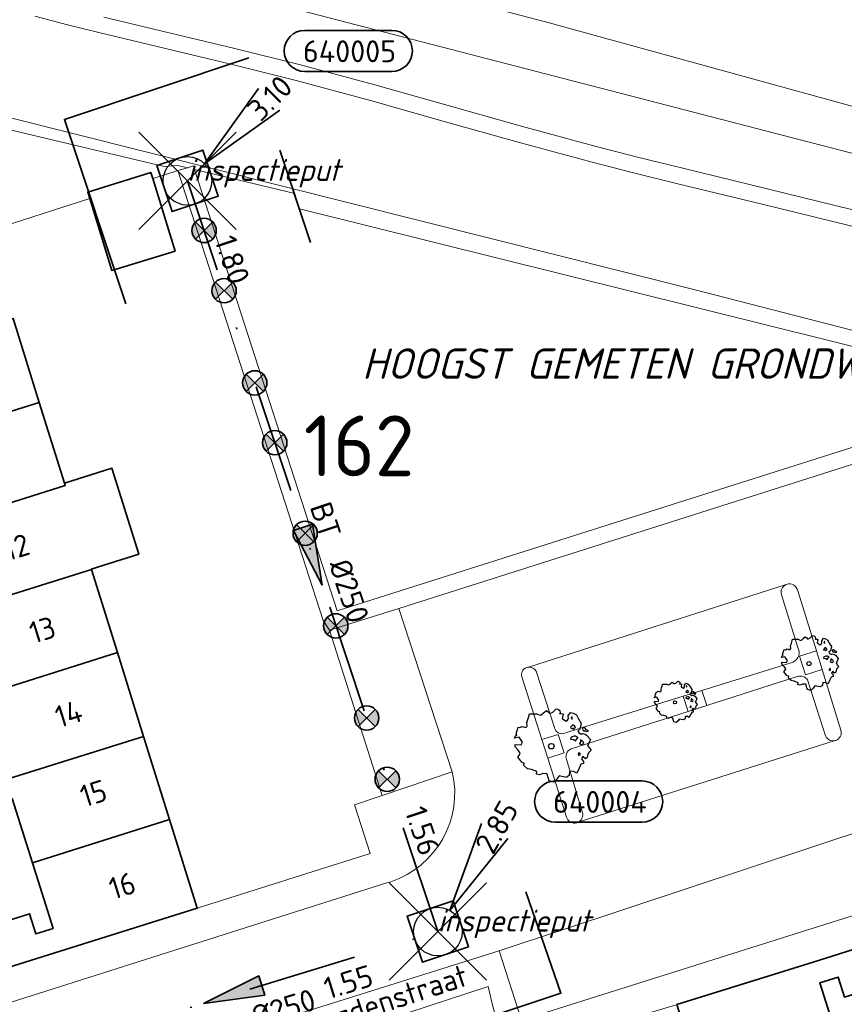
# Model space of a CAD drawing. Header units: metres. Extents: x 152391 to 157968, y 462336 to 467280.
# Tile 653 of 656: x 156724 to 156775, y 464810 to 464871. Entities that reach past the tile are written whole.
import ezdxf
from ezdxf.enums import TextEntityAlignment as Align

# ---------------------------------------------------------------- set-up
doc = ezdxf.new("R2010")
doc.units = ezdxf.units.M
doc.header["$LTSCALE"] = 0.75
doc.header["$PDMODE"] = 3
doc.header["$PDSIZE"] = 3
doc.linetypes.add('RI-VWA_BETON', pattern=[19, 9, -5, 0, -5])
doc.layers.get('0').update_dxf_attribs({"lineweight": 25})
doc.layers.get('defpoints').update_dxf_attribs({"lineweight": 25})
for name, color, linetype, lineweight in [('B-GV-GR-BOOM-S', 252, 'Continuous', 25), ('B-WE-GR-BEPLANTING_CULTUUR_BOSPLANTSOEN-GV', 251, 'Continuous', 18), ('B-WE-GR-BOS_LOOF-GV', 251, 'Continuous', 13), ('B-WE-GR-GROENVOORZIENING-GV', 251, 'Continuous', 18), ('B-WE-GR-HAAG-GV', 251, 'Continuous', 13), ('B-WE-GR-STRUIK-GV', 251, 'Continuous', 13), ('B-WE-OG-BEBOUWING-GV', 6, 'Continuous', 35), ('B-WE-OG-BEBOUWING-T18', 1, 'Continuous', 18), ('B-WE-OG-TOPOGRAFIE-T18', 1, 'Continuous', 18), ('B-WE-OG-WATER_SLOOT-GV', 251, 'Continuous', 18), ('B-WE-VH-VERHARDING_BETONSTRAATSTEEN-GV', 251, 'Continuous', 18), ('B-WE-VH-VERHARDING_TEGEL-GV', 251, 'Continuous', 18), ('N-OI-RI-T50', 130, 'Continuous', 50), ('N-OI-RI-VWA_PUTNUMMER-S @ 0.75', 36, 'Continuous', 35), ('N-OI-RI-VWA_RIOOLPUT_INSPECTIEPUT-S', 36, 'Continuous', 35), ('N-OI-RI-VWA_STROOMRICHTING-S @ 0.75', 36, 'Continuous', 35), ('N-OI-RI-VWA_TRANSPORTLEIDING_BETON_250-G', 36, 'RI-VWA_BETON', 35), ('N-OI-WH-T25', 2, 'Continuous', 25), ('N-RO-KG-GRENS_WERK-G', 7, 'XX-WERKGRENS', 35)]:
    doc.layers.add(name, color=color, linetype=linetype, lineweight=lineweight)
doc.layers.add('inspectieput', color=7, linetype='Continuous', plot=False)
doc.layers.add('N-OI-RI-VRIJVERVAL_HULPSTUK-S', color=210, linetype='Continuous', lineweight=35, plot=False)
doc.styles.add('NLCS-ISO', font='isocpeur.ttf')
doc.styles.add('NLCS-ISO-M500-T18_CURSIEF', font='NLCS-ISO.ttf', dxfattribs={"oblique": 15, "height": 0.9})
doc.styles.add('NLCS-ISO-M750-T18', font='NLCS-ISO.ttf', dxfattribs={"height": 1.35})
doc.styles.add('NLCS-ISO-M750-T18_CURSIEF', font='NLCS-ISO.ttf', dxfattribs={"oblique": 15, "height": 1.35})
doc.styles.add('NLCS-ISO-M750-T50', font='NLCS-ISO.ttf', dxfattribs={"height": 3.75})
doc.linetypes.add('XX-WERKGRENS', pattern='A,0,[137,NLCS.SHX,S=0.1,R=0,X=-1.1,Y=-1.35],-6', length=6)

# ---------------------------------------------------------------- blocks, each defined once
blk = doc.blocks.new('*U48')
at = {"ltscale": 0.1}
blk.add_hatch(color=256, dxfattribs=at).paths.add_polyline_path([(2.5, 0), (-2.5, -0.833), (-2.5, 0.833)])
at = {"ltscale": 0.1, "flags": 128}
blk.add_lwpolyline([(2.5, 0), (-2.5, -0.833), (-2.5, 0.833)], close=True, dxfattribs=at)
at = {"ltscale": 0.1, "style": 'NLCS-ISO'}
for tag, p in [('MAT', (-1, 0.5)), ('BOBL', (-23.221, 0))]:
    blk.add_attdef(tag, text='', height=1.8, dxfattribs=at).set_placement(p, align=Align.BOTTOM_RIGHT)
for tag, p in [('DIA', (1, 0.5)), ('BOBR', (22.275, -0.007))]:
    blk.add_attdef(tag, text='', height=1.8, dxfattribs=at).set_placement(p, align=Align.BOTTOM_LEFT)
at = {"layer": 'defpoints', "ltscale": 0.1, "style": 'NLCS-ISO', "flags": 1}
blk.add_attdef('JVA', text='', height=1.8, dxfattribs=at).set_placement((0, -1), align=Align.TOP_CENTER)
blk = doc.blocks.new('*U50')
at = {"ltscale": 0.1}
blk.add_hatch(color=256, dxfattribs=at).paths.add_polyline_path([(-2.5, 0), (2.5, -0.833), (2.5, 0.833)])
at = {"ltscale": 0.1, "flags": 128}
blk.add_lwpolyline([(-2.5, 0), (2.5, -0.833), (2.5, 0.833)], close=True, dxfattribs=at)
at = {"ltscale": 0.1, "style": 'NLCS-ISO'}
for tag, p in [('BOBL', (-8.321, -3.24)), ('MAT', (-1, -3.74))]:
    blk.add_attdef(tag, text='', height=1.8, dxfattribs=at).set_placement(p, align=Align.BOTTOM_RIGHT)
for tag, p in [('DIA', (1, -3.74)), ('BOBR', (7.375, -3.243))]:
    blk.add_attdef(tag, text='', height=1.8, dxfattribs=at).set_placement(p, align=Align.BOTTOM_LEFT)
at = {"layer": 'defpoints', "ltscale": 0.1, "style": 'NLCS-ISO', "flags": 1}
blk.add_attdef('JVA', text='', height=1.8, dxfattribs=at).set_placement((0, -1), align=Align.TOP_CENTER)
blk = doc.blocks.new('B-SRI-PUT_VWA-SO')
at = {"flags": 128}
blk.add_lwpolyline([(-2, 2), (2, 2), (2, -2), (-2, -2)], close=True, dxfattribs=at)
at = {"lineweight": -3, "flags": 128}
blk.add_lwpolyline([(2, -2), (2, 2), (-2, 2), (-2, -2)], close=True, dxfattribs=at)
at = {"lineweight": -3}
blk.add_circle((0, 0), 2, dxfattribs=at)
blk = doc.blocks.new('*U178')
for q in [(5.834, 7.601), (7.601, 5.834)]:
    blk.add_line((1.414, 1.414), q)
blk.add_lwpolyline([(16.81, 12.391), (9.652, 12.391, 1), (9.652, 9.007), (16.81, 9.007, 1)], format="xyb", close=True)
at = {"ltscale": 0.1, "style": 'NLCS-ISO'}
blk.add_attdef('PUTHGT', text='', height=1.8, rotation=45, dxfattribs=at).set_placement((5.388, 5.428), align=Align.MIDDLE_LEFT)
blk.add_attdef('PUTNR', text='', height=1.8, dxfattribs=at).set_placement((13.333, 10.667), align=Align.MIDDLE_CENTER)
blk = doc.blocks.new('*U278')
for q in [(3.595, 8.882), (5.77, 7.65)]:
    blk.add_line((0.986, 1.74), q)
blk.add_lwpolyline([(16.81, 12.391), (9.652, 12.391, 1), (9.652, 9.007), (16.81, 9.007, 1)], format="xyb", close=True)
at = {"ltscale": 0.1, "style": 'NLCS-ISO'}
blk.add_attdef('PUTHGT', text='', height=1.8, rotation=60.47003, dxfattribs=at).set_placement((3.745, 6.668), align=Align.MIDDLE_LEFT)
blk.add_attdef('PUTNR', text='', height=1.8, dxfattribs=at).set_placement((13.333, 10.667), align=Align.MIDDLE_CENTER)
blk = doc.blocks.new('SRI-HULP')
h = blk.add_hatch(color=256)
h.dxf.hatch_style = 1
h.paths.add_polyline_path([(-0.707, 0.707, 0.198912), (-1, 0, 0.198912), (-0.707, -0.707), (0, 0)])
h = blk.add_hatch(color=256)
h.dxf.hatch_style = 1
h.paths.add_polyline_path([(1, 0, 0.198912), (0.707, 0.707), (0, 0), (0.707, -0.707, 0.198912)])
for p, q in [((-0.707, 0.707), (0.707, -0.707)), ((-0.707, -0.707), (0.707, 0.707))]:
    blk.add_line(p, q)
blk.add_circle((0, 0), 1)
blk = doc.blocks.new('ACMAP_ANN_TEMPLATE_type knoop')
at = {"layer": 'defpoints', "style": 'NLCS-ISO-M750-T18_CURSIEF', "oblique": 15}
blk.add_attdef('type_knoop', (0, 0), '', height=1.35, dxfattribs=at)
blk = doc.blocks.new('SGR-BOOM_21_30')
at = {"linetype": 'Continuous'}
for p, q in [((-1.109, 1.187), (-1.051, 1.335)), ((-1.051, 1.335), (-1.016, 1.499)), ((-1.016, 1.499), (-0.668, 1.499)), ((-0.668, 1.499), (-0.516, 1.433)), ((-0.516, 1.433), (-0.47, 1.45)), ((-0.47, 1.45), (-0.365, 1.548)), ((-0.365, 1.548), (-0.226, 1.647)), ((-0.226, 1.647), (-0.133, 1.581)), ((-0.133, 1.581), (-0.063, 1.515)), ((-0.063, 1.515), (0.065, 1.581)), ((0.065, 1.581), (0.205, 1.712)), ((0.205, 1.712), (0.263, 1.729)), ((0.263, 1.729), (0.333, 1.696)), ((0.333, 1.696), (0.391, 1.647)), ((0.402, 1.532), (0.379, 1.499)), ((0.379, 1.499), (0.53, 1.515)), ((0.391, 1.647), (0.402, 1.532)), ((0.542, 1.483), (0.507, 1.285)), ((0.507, 1.285), (0.565, 1.236)), ((0.53, 1.515), (0.542, 1.483)), ((0.565, 1.236), (0.693, 1.154)), ((0.751, 1.203), (0.798, 1.285)), ((0.786, 1.4), (0.891, 1.565)), ((0.798, 1.285), (0.786, 1.4)), ((0.891, 1.565), (1.019, 1.532)), ((0.972, 1.368), (0.926, 1.335)), ((0.926, 1.335), (0.949, 1.253)), ((0.949, 1.253), (0.961, 1.236)), ((0.961, 1.269), (0.972, 1.368)), ((1.019, 1.532), (1.158, 1.45)), ((1.158, 1.45), (1.251, 1.269)), ((1.251, 1.269), (1.379, 1.055)), ((-1.633, 0.579), (-1.528, 0.875)), ((-1.528, 0.875), (-1.458, 0.858)), ((-1.458, 0.858), (-1.342, 0.908)), ((-1.342, 0.908), (-1.179, 0.858)), ((-1.179, 0.858), (-1.121, 0.924)), ((-1.133, 1.088), (-1.109, 1.187)), ((-1.121, 0.924), (-1.133, 1.088)), ((0.693, 1.154), (0.751, 1.203)), ((0.937, 0.908), (0.891, 0.875)), ((0.891, 0.875), (0.926, 0.825)), ((0.926, 0.825), (0.984, 0.842)), ((0.972, 0.973), (0.937, 0.908)), ((1.03, 0.973), (0.972, 0.973)), ((0.984, 0.842), (1.03, 0.776)), ((1.077, 0.94), (1.03, 0.973)), ((1.03, 0.776), (1.077, 0.842)), ((1.124, 0.875), (1.077, 0.94)), ((1.077, 0.842), (1.124, 0.875)), ((1.321, 0.793), (1.228, 0.694)), ((1.228, 0.694), (1.275, 0.628)), ((1.275, 0.628), (1.379, 0.563)), ((1.379, 1.055), (1.321, 0.793)), ((1.472, 0.858), (1.438, 0.809)), ((1.438, 0.809), (1.461, 0.743)), ((1.461, 0.743), (1.531, 0.694)), ((1.542, 0.858), (1.472, 0.858)), ((1.531, 0.727), (1.635, 0.678)), ((1.531, 0.694), (1.542, 0.727)), ((1.624, 0.76), (1.542, 0.858)), ((1.728, 0.71), (1.624, 0.76)), ((1.635, 0.678), (1.728, 0.71)), ((-1.703, 0.365), (-1.656, 0.48)), ((-1.493, 0.415), (-1.703, 0.365)), ((-1.679, -0.029), (-1.668, 0.086)), ((-1.668, 0.086), (-1.389, 0.07)), ((-1.656, 0.48), (-1.598, 0.53)), ((-1.598, 0.53), (-1.633, 0.579)), ((-1.423, 0.333), (-1.493, 0.415)), ((-1.33, 0.185), (-1.423, 0.333)), ((-1.389, 0.07), (-1.33, 0.185)), ((0.926, 0.415), (0.891, 0.333)), ((0.891, 0.333), (1.03, 0.316)), ((1.054, 0.464), (0.926, 0.415)), ((1.03, 0.316), (1.112, 0.251)), ((1.112, 0.464), (1.054, 0.464)), ((1.217, 0.398), (1.112, 0.464)), ((1.112, 0.251), (1.205, 0.365)), ((1.205, 0.365), (1.24, 0.415)), ((1.344, 0.185), (1.31, 0.103)), ((1.434, 0.049), (1.31, 0.103)), ((1.356, 0.3), (1.344, 0.234)), ((1.344, 0.234), (1.344, 0.185)), ((1.426, 0.234), (1.356, 0.3)), ((1.379, 0.563), (1.438, 0.595)), ((1.472, 0.201), (1.426, 0.234)), ((1.434, 0.049), (1.507, 0.136)), ((1.438, 0.595), (1.565, 0.563)), ((1.507, 0.136), (1.472, 0.201)), ((1.565, 0.563), (1.635, 0.513)), ((1.635, 0.513), (1.81, 0.316)), ((1.717, 0.103), (1.67, 0.037)), ((1.67, 0.037), (1.763, -0.094)), ((1.81, 0.316), (1.717, 0.103)), ((-1.54, -0.177), (-1.679, -0.029)), ((-1.551, -0.505), (-1.493, -0.423)), ((-1.354, -0.752), (-1.551, -0.505)), ((-1.435, -0.324), (-1.54, -0.177)), ((-1.493, -0.423), (-1.435, -0.324)), ((1.286, -0.292), (1.24, -0.357)), ((1.24, -0.357), (1.251, -0.423)), ((1.263, -0.423), (1.333, -0.407)), ((1.333, -0.341), (1.286, -0.292)), ((1.333, -0.407), (1.333, -0.341)), ((1.461, -0.472), (1.391, -0.587)), ((1.391, -0.587), (1.426, -0.637)), ((1.577, -0.587), (1.461, -0.472)), ((1.658, -0.522), (1.577, -0.587)), ((1.682, -0.423), (1.658, -0.522)), ((1.717, -0.308), (1.682, -0.423)), ((1.845, -0.177), (1.717, -0.308)), ((1.763, -0.094), (1.845, -0.177)), ((-1.249, -0.784), (-1.354, -0.752)), ((-1.272, -0.899), (-1.249, -0.784)), ((-1.109, -1.047), (-1.272, -0.899)), ((-0.912, -1.08), (-1.109, -1.047)), ((-0.668, -1.179), (-0.912, -1.08)), ((-0.679, -1.294), (-0.668, -1.179)), ((0.844, -1.162), (0.833, -1.359)), ((1.03, -1.179), (0.844, -1.162)), ((1.182, -1.244), (1.03, -1.179)), ((1.286, -1.014), (1.182, -1.244)), ((1.356, -0.883), (1.286, -1.014)), ((1.368, -0.834), (1.356, -0.883)), ((1.484, -0.801), (1.368, -0.834)), ((1.426, -0.637), (1.496, -0.702)), ((1.496, -0.702), (1.484, -0.801)), ((-0.551, -1.326), (-0.679, -1.294)), ((-0.4, -1.261), (-0.551, -1.326)), ((-0.191, -1.277), (-0.4, -1.261)), ((-0.156, -1.425), (-0.191, -1.277)), ((-0.133, -1.491), (-0.156, -1.425)), ((-0.098, -1.606), (-0.133, -1.491)), ((0.112, -1.671), (-0.098, -1.606)), ((0.251, -1.524), (0.112, -1.671)), ((0.356, -1.376), (0.251, -1.524)), ((0.682, -1.441), (0.356, -1.376)), ((0.833, -1.359), (0.682, -1.441))]:
    blk.add_line(p, q, dxfattribs=at)
blk.add_circle((0, 0), 0.126, dxfattribs=at)
blk = doc.blocks.new('SGR-BOOM_31_50')
at = {"linetype": 'Continuous'}
for p, q in [((-1.402, 1.78), (-1.355, 1.999)), ((-1.355, 1.999), (-0.89, 1.999)), ((-0.89, 1.999), (-0.688, 1.911)), ((-0.688, 1.911), (-0.626, 1.933)), ((-0.626, 1.933), (-0.487, 2.064)), ((-0.487, 2.064), (-0.301, 2.196)), ((-0.301, 2.196), (-0.177, 2.108)), ((-0.177, 2.108), (-0.084, 2.02)), ((-0.084, 2.02), (0.087, 2.108)), ((0.087, 2.108), (0.273, 2.283)), ((0.273, 2.283), (0.351, 2.305)), ((0.351, 2.305), (0.444, 2.261)), ((0.444, 2.261), (0.521, 2.196)), ((0.537, 2.042), (0.506, 1.999)), ((0.506, 1.999), (0.707, 2.02)), ((0.521, 2.196), (0.537, 2.042)), ((0.723, 1.977), (0.676, 1.714)), ((0.707, 2.02), (0.723, 1.977)), ((1.048, 1.867), (1.188, 2.086)), ((1.064, 1.714), (1.048, 1.867)), ((1.188, 2.086), (1.358, 2.042)), ((1.296, 1.823), (1.234, 1.78)), ((1.281, 1.692), (1.296, 1.823)), ((1.358, 2.042), (1.545, 1.933)), ((1.545, 1.933), (1.669, 1.692)), ((-1.572, 1.144), (-1.495, 1.232)), ((-1.51, 1.451), (-1.479, 1.582)), ((-1.495, 1.232), (-1.51, 1.451)), ((-1.479, 1.582), (-1.402, 1.78)), ((0.676, 1.714), (0.754, 1.648)), ((0.754, 1.648), (0.924, 1.539)), ((0.924, 1.539), (1.002, 1.604)), ((1.002, 1.604), (1.064, 1.714)), ((1.234, 1.78), (1.265, 1.67)), ((1.296, 1.298), (1.25, 1.21)), ((1.265, 1.67), (1.281, 1.648)), ((1.374, 1.298), (1.296, 1.298)), ((1.436, 1.254), (1.374, 1.298)), ((1.498, 1.166), (1.436, 1.254)), ((1.669, 1.692), (1.839, 1.407)), ((1.839, 1.407), (1.762, 1.057)), ((-2.27, 0.487), (-2.208, 0.641)), ((-2.208, 0.641), (-2.131, 0.706)), ((-2.177, 0.772), (-2.038, 1.166)), ((-2.131, 0.706), (-2.177, 0.772)), ((-2.038, 1.166), (-1.944, 1.144)), ((-1.944, 1.144), (-1.789, 1.21)), ((-1.789, 1.21), (-1.572, 1.144)), ((1.25, 1.21), (1.188, 1.166)), ((1.188, 1.166), (1.234, 1.101)), ((1.234, 1.101), (1.312, 1.122)), ((1.405, 0.619), (1.234, 0.553)), ((1.312, 1.122), (1.374, 1.035)), ((1.374, 1.035), (1.436, 1.122)), ((1.483, 0.619), (1.405, 0.619)), ((1.436, 1.122), (1.498, 1.166)), ((1.622, 0.531), (1.483, 0.619)), ((1.762, 1.057), (1.638, 0.925)), ((1.638, 0.925), (1.7, 0.838)), ((1.7, 0.838), (1.839, 0.75)), ((1.839, 0.75), (1.917, 0.794)), ((1.963, 1.144), (1.917, 1.079)), ((1.917, 1.079), (1.948, 0.991)), ((1.917, 0.794), (2.087, 0.75)), ((1.948, 0.991), (2.041, 0.925)), ((2.056, 1.144), (1.963, 1.144)), ((2.041, 0.969), (2.18, 0.903)), ((2.041, 0.925), (2.056, 0.969)), ((2.165, 1.013), (2.056, 1.144)), ((2.087, 0.75), (2.18, 0.684)), ((2.304, 0.947), (2.165, 1.013)), ((2.18, 0.903), (2.304, 0.947)), ((2.18, 0.684), (2.413, 0.422)), ((-1.991, 0.553), (-2.27, 0.487)), ((-2.239, -0.038), (-2.224, 0.115)), ((-2.224, 0.115), (-1.851, 0.093)), ((-1.898, 0.444), (-1.991, 0.553)), ((-1.774, 0.246), (-1.898, 0.444)), ((-1.851, 0.093), (-1.774, 0.246)), ((1.234, 0.553), (1.188, 0.444)), ((1.188, 0.444), (1.374, 0.422)), ((1.374, 0.422), (1.483, 0.334)), ((1.483, 0.334), (1.607, 0.487)), ((1.607, 0.487), (1.653, 0.553)), ((1.793, 0.246), (1.746, 0.137)), ((1.911, 0.065), (1.746, 0.137)), ((1.808, 0.4), (1.793, 0.312)), ((1.793, 0.312), (1.793, 0.246)), ((1.901, 0.312), (1.808, 0.4)), ((1.963, 0.268), (1.901, 0.312)), ((1.911, 0.065), (2.01, 0.181)), ((2.01, 0.181), (1.963, 0.268)), ((2.289, 0.137), (2.227, 0.049)), ((2.227, 0.049), (2.351, -0.126)), ((2.413, 0.422), (2.289, 0.137)), ((-2.053, -0.235), (-2.239, -0.038)), ((-2.069, -0.673), (-1.991, -0.564)), ((-1.913, -0.433), (-2.053, -0.235)), ((-1.991, -0.564), (-1.913, -0.433)), ((1.715, -0.389), (1.653, -0.476)), ((1.653, -0.476), (1.669, -0.564)), ((1.684, -0.564), (1.777, -0.542)), ((1.777, -0.454), (1.715, -0.389)), ((1.777, -0.542), (1.777, -0.454)), ((2.242, -0.564), (2.211, -0.695)), ((2.289, -0.411), (2.242, -0.564)), ((2.459, -0.235), (2.289, -0.411)), ((2.351, -0.126), (2.459, -0.235)), ((-1.805, -1.002), (-2.069, -0.673)), ((-1.665, -1.046), (-1.805, -1.002)), ((-1.696, -1.199), (-1.665, -1.046)), ((-1.479, -1.396), (-1.696, -1.199)), ((1.808, -1.177), (1.715, -1.352)), ((1.824, -1.112), (1.808, -1.177)), ((1.979, -1.068), (1.824, -1.112)), ((1.948, -0.63), (1.855, -0.783)), ((1.855, -0.783), (1.901, -0.849)), ((1.901, -0.849), (1.994, -0.936)), ((2.103, -0.783), (1.948, -0.63)), ((1.994, -0.936), (1.979, -1.068)), ((2.211, -0.695), (2.103, -0.783)), ((-1.216, -1.44), (-1.479, -1.396)), ((-0.89, -1.571), (-1.216, -1.44)), ((-0.906, -1.725), (-0.89, -1.571)), ((-0.735, -1.769), (-0.906, -1.725)), ((-0.533, -1.681), (-0.735, -1.769)), ((-0.254, -1.703), (-0.533, -1.681)), ((-0.208, -1.9), (-0.254, -1.703)), ((1.11, -1.812), (0.909, -1.922)), ((1.126, -1.55), (1.11, -1.812)), ((1.374, -1.571), (1.126, -1.55)), ((1.576, -1.659), (1.374, -1.571)), ((1.715, -1.352), (1.576, -1.659)), ((-0.177, -1.988), (-0.208, -1.9)), ((-0.13, -2.141), (-0.177, -1.988)), ((0.149, -2.229), (-0.13, -2.141)), ((0.335, -2.031), (0.149, -2.229)), ((0.475, -1.834), (0.335, -2.031)), ((0.909, -1.922), (0.475, -1.834))]:
    blk.add_line(p, q, dxfattribs=at)
blk.add_circle((0, 0), 0.169, dxfattribs=at)
blk = doc.blocks.new('SGR-BOOM_0_20')
at = {"linetype": 'Continuous'}
for p, q in [((-0.274, 1.161), (-0.169, 1.235)), ((-0.169, 1.235), (-0.099, 1.186)), ((0.049, 1.186), (0.154, 1.284)), ((0.154, 1.284), (0.197, 1.297)), ((0.197, 1.297), (0.25, 1.272)), ((0.25, 1.272), (0.293, 1.235)), ((0.293, 1.235), (0.302, 1.149)), ((-1.225, 0.434), (-1.146, 0.656)), ((-1.146, 0.656), (-1.094, 0.644)), ((-1.094, 0.644), (-1.007, 0.681)), ((-1.007, 0.681), (-0.884, 0.644)), ((-0.884, 0.644), (-0.841, 0.693)), ((-0.85, 0.816), (-0.832, 0.89)), ((-0.841, 0.693), (-0.85, 0.816)), ((-0.832, 0.89), (-0.788, 1.001)), ((-0.788, 1.001), (-0.762, 1.124)), ((-0.762, 1.124), (-0.501, 1.124)), ((-0.501, 1.124), (-0.387, 1.075)), ((-0.387, 1.075), (-0.352, 1.087)), ((-0.352, 1.087), (-0.274, 1.161)), ((-0.099, 1.186), (-0.047, 1.137)), ((-0.047, 1.137), (0.049, 1.186)), ((0.302, 1.149), (0.284, 1.124)), ((0.284, 1.124), (0.398, 1.137)), ((0.407, 1.112), (0.38, 0.964)), ((0.38, 0.964), (0.424, 0.927)), ((0.398, 1.137), (0.407, 1.112)), ((0.424, 0.927), (0.52, 0.865)), ((0.52, 0.865), (0.564, 0.902)), ((0.564, 0.902), (0.598, 0.964)), ((0.59, 1.05), (0.668, 1.173)), ((0.598, 0.964), (0.59, 1.05)), ((0.668, 1.173), (0.764, 1.149)), ((0.703, 0.681), (0.668, 0.656)), ((0.668, 0.656), (0.694, 0.619)), ((0.729, 1.026), (0.694, 1.001)), ((0.694, 1.001), (0.712, 0.939)), ((0.694, 0.619), (0.738, 0.631)), ((0.729, 0.73), (0.703, 0.681)), ((0.712, 0.939), (0.721, 0.927)), ((0.721, 0.952), (0.729, 1.026)), ((0.773, 0.73), (0.729, 0.73)), ((0.738, 0.631), (0.773, 0.582)), ((0.764, 1.149), (0.869, 1.087)), ((0.808, 0.705), (0.773, 0.73)), ((0.773, 0.582), (0.808, 0.631)), ((0.843, 0.656), (0.808, 0.705)), ((0.808, 0.631), (0.843, 0.656)), ((0.869, 1.087), (0.939, 0.952)), ((0.939, 0.952), (1.035, 0.792)), ((1.035, 0.792), (0.991, 0.594)), ((1.104, 0.644), (1.078, 0.607)), ((1.157, 0.644), (1.104, 0.644)), ((1.218, 0.57), (1.157, 0.644)), ((-1.277, 0.274), (-1.242, 0.36)), ((-1.12, 0.311), (-1.277, 0.274)), ((-1.259, -0.022), (-1.251, 0.065)), ((-1.251, 0.065), (-1.041, 0.052)), ((-1.242, 0.36), (-1.198, 0.397)), ((-1.198, 0.397), (-1.225, 0.434)), ((-1.068, 0.249), (-1.12, 0.311)), ((-0.998, 0.139), (-1.068, 0.249)), ((-1.041, 0.052), (-0.998, 0.139)), ((0.694, 0.311), (0.668, 0.249)), ((0.668, 0.249), (0.773, 0.237)), ((0.79, 0.348), (0.694, 0.311)), ((0.773, 0.237), (0.834, 0.188)), ((0.834, 0.348), (0.79, 0.348)), ((0.912, 0.299), (0.834, 0.348)), ((0.834, 0.188), (0.904, 0.274)), ((0.904, 0.274), (0.93, 0.311)), ((0.991, 0.594), (0.921, 0.521)), ((0.921, 0.521), (0.956, 0.471)), ((0.956, 0.471), (1.035, 0.422)), ((1.008, 0.139), (0.982, 0.077)), ((1.075, 0.037), (0.982, 0.077)), ((1.017, 0.225), (1.008, 0.176)), ((1.008, 0.176), (1.008, 0.139)), ((1.069, 0.176), (1.017, 0.225)), ((1.035, 0.422), (1.078, 0.447)), ((1.104, 0.151), (1.069, 0.176)), ((1.075, 0.037), (1.13, 0.102)), ((1.078, 0.607), (1.096, 0.557)), ((1.078, 0.447), (1.174, 0.422)), ((1.096, 0.557), (1.148, 0.521)), ((1.13, 0.102), (1.104, 0.151)), ((1.148, 0.545), (1.226, 0.508)), ((1.148, 0.521), (1.157, 0.545)), ((1.174, 0.422), (1.226, 0.385)), ((1.296, 0.533), (1.218, 0.57)), ((1.226, 0.508), (1.296, 0.533)), ((1.226, 0.385), (1.357, 0.237)), ((1.287, 0.077), (1.253, 0.028)), ((1.253, 0.028), (1.322, -0.071)), ((1.357, 0.237), (1.287, 0.077)), ((-1.155, -0.132), (-1.259, -0.022)), ((-1.164, -0.379), (-1.12, -0.317)), ((-1.015, -0.564), (-1.164, -0.379)), ((-1.076, -0.243), (-1.155, -0.132)), ((-1.12, -0.317), (-1.076, -0.243)), ((-0.937, -0.588), (-1.015, -0.564)), ((-0.954, -0.675), (-0.937, -0.588)), ((0.965, -0.219), (0.93, -0.268)), ((0.93, -0.268), (0.939, -0.317)), ((0.947, -0.317), (1, -0.305)), ((1, -0.256), (0.965, -0.219)), ((1, -0.305), (1, -0.256)), ((1.113, -0.601), (1.026, -0.625)), ((1.096, -0.354), (1.043, -0.44)), ((1.043, -0.44), (1.069, -0.477)), ((1.069, -0.477), (1.122, -0.527)), ((1.183, -0.44), (1.096, -0.354)), ((1.122, -0.527), (1.113, -0.601)), ((1.244, -0.391), (1.183, -0.44)), ((1.261, -0.317), (1.244, -0.391)), ((1.287, -0.231), (1.261, -0.317)), ((1.383, -0.132), (1.287, -0.231)), ((1.322, -0.071), (1.383, -0.132)), ((-0.832, -0.785), (-0.954, -0.675)), ((-0.684, -0.81), (-0.832, -0.785)), ((-0.501, -0.884), (-0.684, -0.81)), ((-0.509, -0.97), (-0.501, -0.884)), ((-0.413, -0.995), (-0.509, -0.97)), ((-0.3, -0.946), (-0.413, -0.995)), ((-0.143, -0.958), (-0.3, -0.946)), ((-0.117, -1.069), (-0.143, -0.958)), ((-0.099, -1.118), (-0.117, -1.069)), ((-0.073, -1.204), (-0.099, -1.118)), ((0.084, -1.254), (-0.073, -1.204)), ((0.188, -1.143), (0.084, -1.254)), ((0.267, -1.032), (0.188, -1.143)), ((0.511, -1.081), (0.267, -1.032)), ((0.625, -1.019), (0.511, -1.081)), ((0.633, -0.872), (0.625, -1.019)), ((0.773, -0.884), (0.633, -0.872)), ((0.886, -0.933), (0.773, -0.884)), ((0.965, -0.761), (0.886, -0.933)), ((1.017, -0.662), (0.965, -0.761)), ((1.026, -0.625), (1.017, -0.662))]:
    blk.add_line(p, q, dxfattribs=at)
blk.add_circle((0, 0), 0.0948, dxfattribs=at)

msp = doc.modelspace()

# ---------------------------------------------------------------- linework, layer by layer
at = {"layer": 'B-WE-GR-BEPLANTING_CULTUUR_BOSPLANTSOEN-GV'}
for points in [[(156890.728, 464821.337), (156891.711, 464821.643), (156891.308, 464821.745), (156845.525, 464833.361), (156765.795, 464853.885), (156685.055, 464874.192), (156685.082, 464872.821), (156709.582, 464867.085), (156733.106, 464861.47), (156733.951, 464861.547), (156734.543, 464861.405), (156734.914, 464861.522), (156734.986, 464861.299), (156741.095, 464859.838), (156741.469, 464858.86), (156790.505, 464846.659), (156826.665, 464837.559), (156865.002, 464827.783), (156890.33, 464821.437)], [(156848.511, 464808.174), (156849.787, 464808.572), (156890.728, 464821.337), (156890.33, 464821.437), (156865.002, 464827.783), (156826.665, 464837.559), (156790.505, 464846.659), (156741.469, 464858.86), (156741.095, 464859.838), (156734.986, 464861.299), (156743.777, 464834.047), (156777.686, 464844.816), (156783.764, 464826.008), (156818.08, 464837.015), (156824.856, 464814.964), (156825.323, 464813.476), (156824.426, 464813.205), (156826.604, 464806.024), (156828.073, 464806.417), (156829.778, 464801.282), (156848.793, 464807.282)]]:
    msp.add_lwpolyline(points, close=True, dxfattribs=at)
at = {"layer": 'B-WE-GR-BOS_LOOF-GV'}
msp.add_lwpolyline([(156677.24, 464846.386), (156685.876, 464849.138), (156692.878, 464851.347), (156692.428, 464852.78), (156708.594, 464857.807), (156709.914, 464853.646), (156721.786, 464857.354), (156722.114, 464857.456), (156728.52, 464859.498), (156728.396, 464859.899), (156732.295, 464861.1), (156732.407, 464860.736), (156732.502, 464860.767), (156733.96, 464861.223), (156734.543, 464861.405), (156733.951, 464861.547), (156733.106, 464861.47), (156709.582, 464867.085), (156685.082, 464872.821), (156685.055, 464874.192), (156687.397, 464883.504), (156694.836, 464881.719), (156695.908, 464882.217)], dxfattribs=at)
at = {"layer": 'B-WE-GR-GROENVOORZIENING-GV'}
for points in [[(156734.986, 464861.299), (156734.914, 464861.522), (156734.543, 464861.405), (156733.96, 464861.223), (156742.917, 464833.457), (156743.32, 464832.853), (156747.591, 464834.209), (156777.286, 464843.64), (156782.178, 464828.531), (156783.348, 464824.918), (156817.522, 464835.974), (156824.426, 464813.205), (156825.323, 464813.476), (156824.856, 464814.964), (156818.08, 464837.015), (156783.764, 464826.008), (156777.686, 464844.816), (156743.777, 464834.047)], [(156773.71, 464830.435), (156773.355, 464831.581), (156772.321, 464831.251), (156772.686, 464830.108)], [(156766.591, 464828.207), (156766.292, 464829.144), (156765.146, 464828.787), (156765.448, 464827.841)], [(156756.777, 464824.966), (156757.786, 464825.288), (156757.421, 464826.432), (156756.411, 464826.109)]]:
    msp.add_lwpolyline(points, close=True, dxfattribs=at)
at = {"layer": 'B-WE-GR-HAAG-GV'}
msp.add_lwpolyline([(156734.543, 464861.405), (156733.96, 464861.223), (156742.917, 464833.457), (156743.32, 464832.853), (156747.591, 464834.209), (156777.286, 464843.64), (156782.178, 464828.531), (156783.348, 464824.918), (156817.522, 464835.974), (156824.426, 464813.205), (156825.323, 464813.476), (156824.856, 464814.964), (156818.08, 464837.015), (156783.764, 464826.008), (156777.686, 464844.816), (156743.777, 464834.047), (156734.986, 464861.299), (156734.914, 464861.522)], close=True, dxfattribs=at)
at = {"layer": 'B-WE-GR-STRUIK-GV'}
msp.add_lwpolyline([(156654.403, 464894.576), (156686.018, 464888.203), (156691.739, 464886.955), (156697.19, 464885.947), (156698.1, 464885.564), (156700.481, 464883.604), (156701.374, 464883.16), (156706.532, 464881.65), (156712.708, 464880.026), (156716.794, 464879.056), (156724.048, 464878), (156731.076, 464876.643), (156740.156, 464874.649), (156745.019, 464873.468), (156756.878, 464870.345), (156776.004, 464865.075), (156790.99, 464861.051), (156811.078, 464855.957)], dxfattribs=at)
at = {"layer": 'B-WE-OG-BEBOUWING-GV'}
for points in [[(156732.407, 464860.736), (156732.295, 464861.1), (156728.396, 464859.899), (156728.52, 464859.498), (156729.89, 464855.053), (156733.789, 464856.255)], [(156715.197, 464849.38), (156716.467, 464845.372), (156715.348, 464845.017), (156714.961, 464846.258), (156712.479, 464845.483), (156713.222, 464843.106), (156725.408, 464846.91), (156723.786, 464852.102)], [(156726.96, 464841.942), (156725.408, 464846.91), (156713.222, 464843.106), (156713.964, 464840.729), (156716.446, 464841.504), (156716.058, 464842.745), (156717.186, 464843.102), (156718.458, 464839.086), (156727.006, 464841.795)], [(156728.618, 464836.629), (156731.546, 464837.544), (156729.887, 464842.856), (156726.96, 464841.942), (156727.006, 464841.795), (156718.458, 464839.086), (156719.721, 464835.1), (156718.593, 464834.743), (156718.206, 464835.984), (156715.724, 464835.209), (156716.473, 464832.81), (156728.626, 464836.604)], [(156716.473, 464832.81), (156717.222, 464830.411), (156719.704, 464831.186), (156719.316, 464832.427), (156720.454, 464832.787), (156721.72, 464828.791), (156730.226, 464831.484), (156728.626, 464836.604)], [(156721.72, 464828.791), (156722.974, 464824.83), (156721.891, 464824.487), (156721.504, 464825.728), (156719.022, 464824.953), (156719.78, 464822.528), (156731.847, 464826.293), (156730.226, 464831.484)], [(156724.982, 464818.495), (156733.445, 464821.175), (156731.847, 464826.293), (156719.78, 464822.528), (156720.537, 464820.102), (156723.019, 464820.877), (156722.631, 464822.118), (156723.724, 464822.464)], [(156723.149, 464811.937), (156735.157, 464815.694), (156733.445, 464821.175), (156724.982, 464818.495), (156726.261, 464814.456), (156725.191, 464814.117), (156724.804, 464815.358), (156722.322, 464814.582)], [(156776.788, 464813.515), (156773.155, 464812.379), (156764.75, 464809.749), (156766.411, 464804.437), (156774.831, 464807.118), (156773.567, 464811.087), (156774.709, 464811.451), (156775.098, 464810.21), (156777.579, 464810.986)]]:
    msp.add_lwpolyline(points, close=True, dxfattribs=at)
at = {"layer": 'B-WE-OG-WATER_SLOOT-GV'}
for points in [[(156695.908, 464882.217), (156694.836, 464881.719), (156687.397, 464883.504), (156685.055, 464874.192), (156765.795, 464853.885), (156845.525, 464833.361)], [(156702.288, 464881.284), (156702.503, 464881.228), (156706.766, 464880.124), (156707.746, 464879.87), (156763.006, 464865.556), (156842.19, 464845.012), (156927.46, 464822.641), (156928.586, 464826.539), (156888.628, 464836.219), (156832.013, 464850.537), (156811.078, 464855.957), (156790.99, 464861.051), (156776.004, 464865.075), (156756.878, 464870.345), (156745.019, 464873.468), (156740.156, 464874.649), (156731.076, 464876.643), (156724.048, 464878), (156716.794, 464879.056), (156712.708, 464880.026), (156706.532, 464881.65), (156701.374, 464883.16), (156698.884, 464883.576)], [(156842.19, 464845.012), (156763.006, 464865.556), (156707.746, 464879.87), (156706.766, 464880.124), (156702.503, 464881.228)], [(156806.874, 464849.431), (156801.314, 464850.861), (156796.14, 464852.247), (156790.976, 464853.673), (156785.814, 464855.104), (156780.642, 464856.499), (156775.37, 464857.842), (156770.084, 464859.131), (156764.797, 464860.416), (156762.157, 464861.072), (156759.523, 464861.749), (156754.953, 464862.984), (156750.395, 464864.266), (156745.837, 464865.548), (156741.267, 464866.782), (156737.236, 464867.79), (156733.194, 464868.754), (156729.155, 464869.727), (156727.14, 464870.233), (156725.131, 464870.763)], [(156725.131, 464870.763), (156727.14, 464870.233), (156729.155, 464869.727), (156733.194, 464868.754), (156737.236, 464867.79), (156741.267, 464866.782), (156745.837, 464865.548), (156750.395, 464864.266), (156754.953, 464862.984), (156759.523, 464861.749), (156762.157, 464861.072), (156764.797, 464860.416), (156770.084, 464859.131), (156775.37, 464857.842), (156780.642, 464856.499), (156785.814, 464855.104), (156790.976, 464853.673), (156796.14, 464852.247), (156801.314, 464850.861), (156806.874, 464849.431)], [(156729.394, 464870.698), (156733.427, 464869.726), (156737.473, 464868.761), (156741.519, 464867.75), (156746.103, 464866.512), (156755.219, 464863.948), (156759.778, 464862.716), (156762.402, 464862.042), (156765.036, 464861.387), (156770.321, 464860.103), (156775.612, 464858.812), (156780.896, 464857.466), (156786.078, 464856.069), (156791.243, 464854.637), (156796.402, 464853.212), (156801.568, 464851.828), (156807.121, 464850.4)], [(156807.121, 464850.4), (156801.568, 464851.828), (156796.402, 464853.212), (156791.243, 464854.637), (156786.078, 464856.069), (156780.896, 464857.466), (156775.612, 464858.812), (156770.321, 464860.103), (156765.036, 464861.387), (156762.402, 464862.042), (156759.778, 464862.716), (156755.219, 464863.948), (156746.103, 464866.512), (156741.519, 464867.75), (156737.473, 464868.761), (156733.427, 464869.726), (156729.394, 464870.698)]]:
    msp.add_lwpolyline(points, dxfattribs=at)
at = {"layer": 'B-WE-VH-VERHARDING_BETONSTRAATSTEEN-GV'}
for points in [[(156732.877, 464806.497), (156753.773, 464813.076), (156777.051, 464820.789), (156779.089, 464821.408), (156783.601, 464822.743), (156784.002, 464822.899), (156783.348, 464824.918), (156782.178, 464828.531), (156777.286, 464843.64), (156747.591, 464834.209)], [(156755.463, 464830.551), (156755.524, 464830.571), (156755.585, 464830.581), (156771.483, 464835.677), (156771.506, 464835.687)], [(156771.483, 464835.677), (156755.585, 464830.581)], [(156772.212, 464831.791), (156771.207, 464835.039)], [(156772.205, 464835.29), (156773.355, 464831.581), (156773.71, 464830.435), (156774.869, 464826.697)], [(156747.591, 464834.209), (156750.893, 464824.115)], [(156757.88, 464826.527), (156765.146, 464828.787), (156766.292, 464829.144), (156771.914, 464830.892)], [(156756.075, 464830.323), (156757.18, 464826.926)], [(156757.94, 464821.33), (156756.777, 464824.966), (156756.411, 464826.109), (156755.175, 464829.972)], [(156772.165, 464829.992), (156766.591, 464828.207), (156765.448, 464827.841), (156758.231, 464825.529)], [(156773.921, 464826.346), (156772.816, 464829.793)], [(156774.547, 464826.056), (156774.521, 464826.047), (156758.601, 464820.985), (156758.589, 464820.981), (156758.579, 464820.978), (156758.563, 464820.973)], [(156758.601, 464820.985), (156774.521, 464826.047)], [(156757.933, 464824.878), (156758.938, 464821.531)], [(156747.096, 464817.339), (156746.917, 464817.278), (156719.642, 464808.618), (156721.601, 464802.411), (156722.05, 464800.987), (156729.267, 464803.272)]]:
    msp.add_lwpolyline(points, dxfattribs=at)
for points in [[(156771.207, 464835.039, -0.389123), (156771.483, 464835.677)], [(156771.506, 464835.687, -0.468598), (156772.205, 464835.29)], [(156772.263, 464831.292, 0.198576), (156772.212, 464831.791)], [(156771.914, 464830.892, 0.212299), (156772.263, 464831.292)], [(156755.175, 464829.972, -0.386585), (156755.463, 464830.551)], [(156755.585, 464830.581, -0.302103), (156756.075, 464830.323)], [(156772.565, 464829.991, 0.182499), (156772.165, 464829.992)], [(156772.816, 464829.793, 0.135806), (156772.565, 464829.991)], [(156757.18, 464826.926, 0.269922), (156757.43, 464826.527)], [(156757.43, 464826.527, 0.253333), (156757.88, 464826.527)], [(156774.869, 464826.697, -0.412096), (156774.547, 464826.056)], [(156774.521, 464826.047, -0.384259), (156773.921, 464826.346)], [(156758.231, 464825.529, 0.222024), (156757.933, 464825.228)], [(156757.933, 464825.228, 0.177143), (156757.933, 464824.878)], [(156750.893, 464824.115, -0.387688), (156747.096, 464817.339)], [(156758.563, 464820.973, -0.416135), (156757.94, 464821.33)], [(156758.938, 464821.531, -0.352562), (156758.601, 464820.985)]]:
    msp.add_lwpolyline(points, format="xyb", dxfattribs=at)
for points in [[(156746.556, 464822.659), (156750.893, 464824.115), (156747.591, 464834.209), (156743.32, 464832.853)], [(156778.512, 464816.155), (156777.051, 464820.789), (156753.773, 464813.076), (156755.163, 464808.794)]]:
    msp.add_lwpolyline(points, close=True, dxfattribs=at)
at = {"layer": 'B-WE-VH-VERHARDING_TEGEL-GV'}
for points in [[(156771.483, 464835.677, 0.389123), (156771.207, 464835.039)], [(156772.205, 464835.29, 0.468598), (156771.506, 464835.687)], [(156772.212, 464831.791, -0.198576), (156772.263, 464831.292)], [(156772.263, 464831.292, -0.212299), (156771.914, 464830.892)], [(156755.463, 464830.551, 0.386585), (156755.175, 464829.972)], [(156756.075, 464830.323, 0.302103), (156755.585, 464830.581)], [(156772.165, 464829.992, -0.182499), (156772.565, 464829.991)], [(156772.565, 464829.991, -0.135806), (156772.816, 464829.793)], [(156757.43, 464826.527, -0.269922), (156757.18, 464826.926)], [(156757.88, 464826.527, -0.253333), (156757.43, 464826.527)], [(156774.547, 464826.056, 0.412096), (156774.869, 464826.697)], [(156773.921, 464826.346, 0.384259), (156774.521, 464826.047)], [(156757.933, 464825.228, -0.222024), (156758.231, 464825.529)], [(156757.933, 464824.878, -0.177143), (156757.933, 464825.228)], [(156747.096, 464817.339, 0.387688), (156750.893, 464824.115)], [(156757.94, 464821.33, 0.416135), (156758.563, 464820.973)], [(156758.601, 464820.985, 0.352562), (156758.938, 464821.531)]]:
    msp.add_lwpolyline(points, format="xyb", dxfattribs=at)
for points in [[(156771.506, 464835.687), (156771.483, 464835.677)], [(156771.207, 464835.039), (156772.212, 464831.791)], [(156774.869, 464826.697), (156773.71, 464830.435), (156772.686, 464830.108), (156772.321, 464831.251), (156773.355, 464831.581), (156772.205, 464835.29)], [(156771.914, 464830.892), (156766.292, 464829.144), (156766.591, 464828.207), (156772.165, 464829.992)], [(156755.585, 464830.581), (156755.524, 464830.571), (156755.463, 464830.551)], [(156757.18, 464826.926), (156756.075, 464830.323)], [(156755.175, 464829.972), (156756.411, 464826.109), (156757.421, 464826.432), (156757.786, 464825.288), (156756.777, 464824.966), (156757.94, 464821.33)], [(156772.816, 464829.793), (156773.921, 464826.346)], [(156758.231, 464825.529), (156765.448, 464827.841), (156765.146, 464828.787), (156757.88, 464826.527)], [(156774.521, 464826.047), (156774.547, 464826.056)], [(156758.938, 464821.531), (156757.933, 464824.878)], [(156750.893, 464824.115), (156746.556, 464822.659), (156744.857, 464822.09), (156745.82, 464819.075), (156735.157, 464815.694), (156723.149, 464811.937), (156722.097, 464811.607), (156720.353, 464811.067), (156719.001, 464810.639), (156719.642, 464808.618), (156746.917, 464817.278), (156747.096, 464817.339)], [(156758.563, 464820.973), (156758.579, 464820.978), (156758.589, 464820.981), (156758.601, 464820.985)], [(156735.843, 464805.344), (156744.438, 464808.025), (156753.102, 464810.864), (156753.41, 464809.558), (156754.339, 464806.628), (156755.839, 464807.077), (156764.708, 464809.736), (156764.75, 464809.749), (156773.155, 464812.379), (156776.788, 464813.515), (156779.178, 464814.262), (156778.512, 464816.155), (156755.163, 464808.794), (156753.773, 464813.076), (156732.877, 464806.497)]]:
    msp.add_lwpolyline(points, dxfattribs=at)
at = {"layer": 'inspectieput'}
for p in [(156734.55, 464860.59), (156750, 464814.26)]:
    msp.add_point(p, dxfattribs=at)
at = {"layer": 'N-OI-RI-VWA_TRANSPORTLEIDING_BETON_250-G'}
for p, q in [((156750, 464814.26), (156734.55, 464860.59)), ((156724.68, 464806.48), (156750, 464814.26))]:
    msp.add_line(p, q, dxfattribs=at)
at = {"layer": 'N-RO-KG-GRENS_WERK-G', "ltscale": 0.5, "flags": 128}
for points in [[(156738.344, 464868.18), (156726.96, 464864.384), (156730.756, 464853)], [(156742.14, 464856.796), (156740.242, 464862.488)], [(156746.206, 464806.67), (156746.206, 464806.67), (156757.59, 464810.466), (156755.419, 464816.713)]]:
    msp.add_lwpolyline(points, dxfattribs=at)

# ---------------------------------------------------------------- block references
at = {"layer": 'B-GV-GR-BOOM-S', "transparency": 33554559}
for name, p in [('SGR-BOOM_21_30', (156772.9, 464830.8)), ('SGR-BOOM_0_20', (156764.63, 464828.409)), ('SGR-BOOM_31_50', (156757, 464825.7))]:
    msp.add_blockref(name, p, dxfattribs=at)
at = {"layer": 'defpoints'}
for p in [(156734.55, 464860.59), (156750, 464814.26)]:
    msp.add_blockref('ACMAP_ANN_TEMPLATE_type knoop', p, dxfattribs=at).add_auto_attribs({'type_knoop': 'inspectieput'})
at = {"layer": 'N-OI-RI-VRIJVERVAL_HULPSTUK-S', "xscale": 0.75, "yscale": 0.75, "zscale": 0.75}
for p in [(156735.578, 464857.531), (156736.812, 464853.812), (156738.703, 464848.125), (156739.938, 464844.438), (156741.812, 464838.844), (156743.703, 464833.125), (156745.609, 464827.438), (156746.875, 464823.656)]:
    msp.add_blockref('SRI-HULP', p, dxfattribs=at)
at = {"layer": 'N-OI-RI-VWA_PUTNUMMER-S @ 0.75', "xscale": 0.75, "yscale": 0.75, "zscale": 0.75}
for name, p, values in [('*U178', (156734.55, 464860.59), {'PUTNR': '640005', 'PUTHGT': '3.10'}), ('*U278', (156750, 464814.26), {'PUTNR': '640004', 'PUTHGT': '2.85'})]:
    msp.add_blockref(name, p, dxfattribs=at).add_auto_attribs(values)
at = {"layer": 'N-OI-RI-VWA_RIOOLPUT_INSPECTIEPUT-S', "xscale": 0.75, "yscale": 0.75, "zscale": 0.75}
for p, rotation in [((156734.55, 464860.59), 288.4423686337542), ((156750, 464814.26), 108.4423686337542)]:
    msp.add_blockref('B-SRI-PUT_VWA-SO', p, dxfattribs=dict(at, rotation=rotation))
at = {"layer": 'N-OI-RI-VWA_STROOMRICHTING-S @ 0.75', "xscale": 0.75, "yscale": 0.75, "zscale": 0.75}
for name, p, rotation, values in [('*U48', (156742.275, 464837.425), 288.4423686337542, {'MAT': 'BT', 'DIA': '%%c250', 'BOBL': '1.80', 'BOBR': '1.56'}), ('*U50', (156737.34, 464810.37), 17.08046459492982, {'MAT': 'BT', 'DIA': '%%c250', 'BOBL': '1.40', 'BOBR': '1.55'})]:
    msp.add_blockref(name, p, dxfattribs=dict(at, rotation=rotation)).add_auto_attribs(values)

# ---------------------------------------------------------------- texts
at = {"layer": 'B-WE-OG-BEBOUWING-T18', "style": 'NLCS-ISO-M750-T18'}
for s, p in [('12', (156724.004, 464837.987)), ('13', (156725.598, 464832.882)), ('14', (156727.217, 464827.698)), ('15', (156728.749, 464822.794)), ('16', (156730.529, 464817.094))]:
    msp.add_text(s, height=1.35, rotation=17.3, dxfattribs=at).set_placement(p, align=Align.MIDDLE)
at = {"layer": 'B-WE-OG-TOPOGRAFIE-T18', "style": 'NLCS-ISO-M750-T18'}
msp.add_text('Geallieerdenstraat', height=1.35, rotation=18.3, dxfattribs=at).set_placement((156744.829, 464809.327), align=Align.MIDDLE)
at = {"layer": 'N-OI-RI-T50', "style": 'NLCS-ISO-M750-T50'}
msp.add_text('162', height=3.75, dxfattribs=at).set_placement((156741.734, 464842.364))
at = {"layer": 'N-OI-WH-T25', "style": 'NLCS-ISO-M500-T18_CURSIEF', "oblique": 15}
msp.add_text('HOOGST GEMETEN GRONDWATERSTAND ca. +1.70', height=1.875, dxfattribs=at).set_placement((156772.548, 464847.815), align=Align.BOTTOM_CENTER)

doc.saveas('drawing.dxf')
